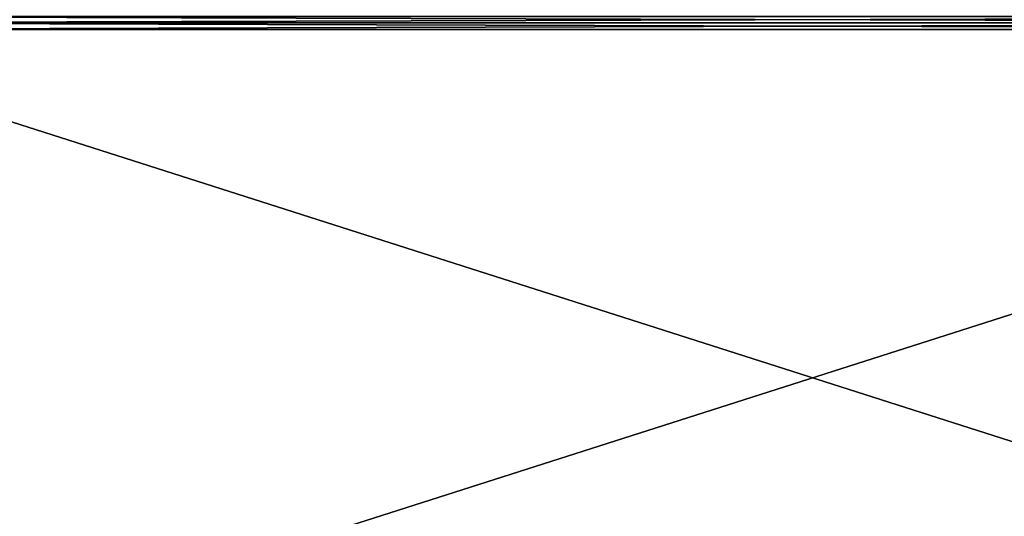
# Model space of a CAD drawing. Header units: millimetres. Extents: x -139 to 106, y -8 to 139.
# Tile 330 of 459: x -15 to 4, y 120 to 130. Entities that reach past the tile are written whole.
import ezdxf

# ---------------------------------------------------------------- set-up
doc = ezdxf.new("R2010")
doc.units = ezdxf.units.MM
doc.header["$LTSCALE"] = 53.842063
for name, color, linetype in [('28', 7, 'CONTINUOUS'), ('29', 7, 'CONTINUOUS'), ('41', 7, 'CONTINUOUS'), ('42', 7, 'CONTINUOUS')]:
    doc.layers.add(name, color=color, linetype=linetype)

msp = doc.modelspace()

# ---------------------------------------------------------------- linework, layer by layer
at = {"layer": '28', "color": 8, "linetype": 'CONTINUOUS'}
for points in [[(21, 116.146, 20), (21, 129.563, 20), (-21, 116.146, 20), (21, 116.146, 20)], [(-21, 116.146, 20), (21, 129.563, 20), (-21, 129.563, 20), (-21, 116.146, 20)]]:
    msp.add_3dface(points, dxfattribs=at)
at = {"layer": '29', "color": 8, "linetype": 'CONTINUOUS'}
for points in [[(-21, 129.813, 19.933), (-21, 129.692, 19.983), (21, 129.813, 19.933), (-21, 129.813, 19.933)], [(21, 129.813, 19.933), (-21, 129.692, 19.983), (21, 129.692, 19.983), (21, 129.813, 19.933)], [(-21, 129.563, 20), (21, 129.563, 20), (21, 129.692, 19.983), (-21, 129.563, 20)], [(-21, 129.692, 19.983), (-21, 129.563, 20), (21, 129.692, 19.983), (-21, 129.692, 19.983)]]:
    msp.add_3dface(points, dxfattribs=at)
at = {"layer": '41', "color": 8, "linetype": 'CONTINUOUS'}
for points in [[(-21, 129.692, -19.983), (-21, 129.813, -19.933), (21, 129.692, -19.983), (-21, 129.692, -19.983)], [(21, 129.692, -19.983), (-21, 129.813, -19.933), (21, 129.813, -19.933), (21, 129.692, -19.983)], [(-21, 129.563, -20), (-21, 129.692, -19.983), (21, 129.563, -20), (-21, 129.563, -20)], [(21, 129.563, -20), (-21, 129.692, -19.983), (21, 129.692, -19.983), (21, 129.563, -20)]]:
    msp.add_3dface(points, dxfattribs=at)
at = {"layer": '42', "color": 8, "linetype": 'CONTINUOUS'}
for points in [[(-21, 116.146, -20), (-21, 129.563, -20), (21, 116.146, -20), (-21, 116.146, -20)], [(-21, 129.563, -20), (21, 129.563, -20), (21, 116.146, -20), (-21, 129.563, -20)]]:
    msp.add_3dface(points, dxfattribs=at)

doc.saveas('drawing.dxf')
